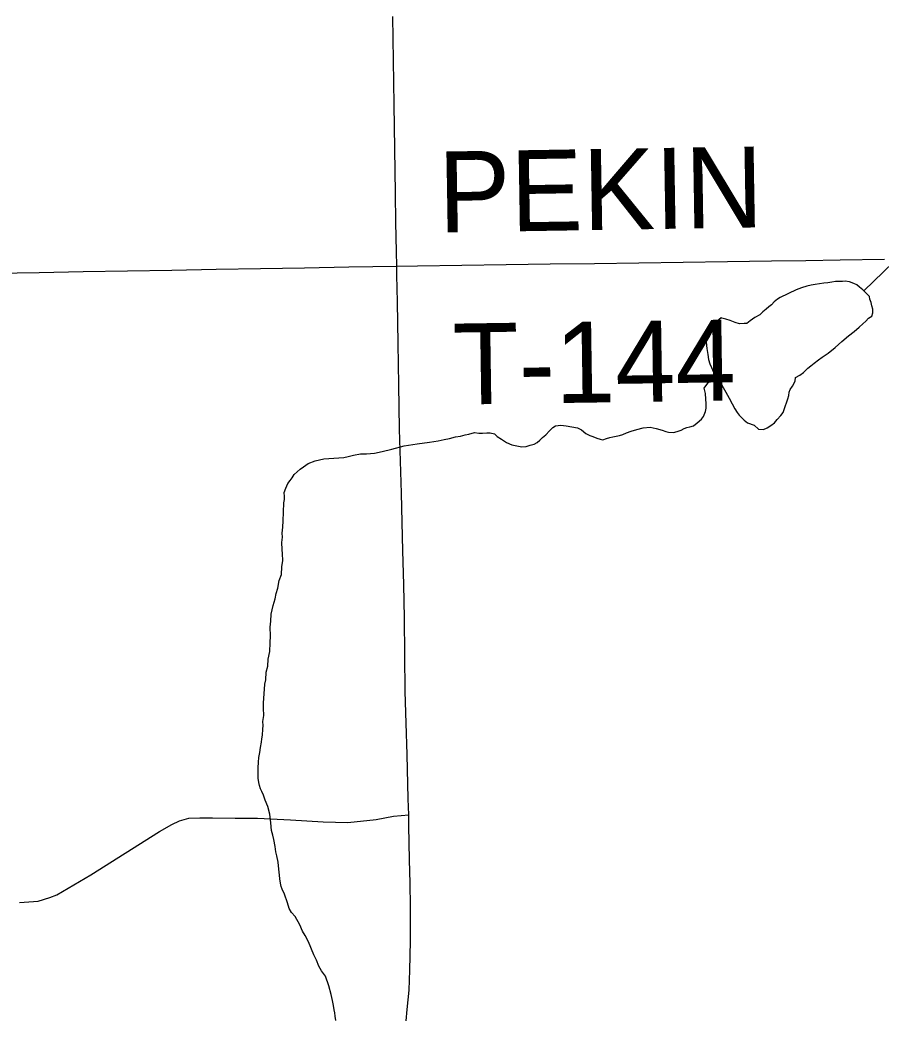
# Model space of a CAD drawing. Extents: x 103424 to 290657, y 38711 to 110967.
# Drawn here: x 214246.6547 to 214246.9568, y 40210.3232 to 40210.6735 of the extents above; entities that cross this region are included whole.
import ezdxf

# ---------------------------------------------------------------- set-up
doc = ezdxf.new("R2010")
doc.units = 0
for name, color, linetype in [('GM_X_Minor_Lake', 7, 'Continuous'), ('GM_X_Minor_River', 7, 'Continuous'), ('GM_X_State_Route', 7, 'Continuous'), ('GM_X_Township_Road', 7, 'Continuous'), ('GM_X_Township_Road_Text', 7, 'Continuous')]:
    doc.layers.add(name, color=color, linetype=linetype)

msp = doc.modelspace()

# ---------------------------------------------------------------- linework, layer by layer
at = {"layer": 'GM_X_Minor_Lake'}
for points in [[(214246.89597, 40210.56499), (214246.89562, 40210.5627), (214246.89547, 40210.56042), (214246.8957, 40210.55814), (214246.89611, 40210.55605), (214246.89633, 40210.55435), (214246.89674, 40210.55283), (214246.89733, 40210.55151), (214246.89812, 40210.54981), (214246.89968, 40210.54756), (214246.90104, 40210.5453), (214246.90241, 40210.54285), (214246.90359, 40210.54078), (214246.90457, 40210.5387), (214246.90555, 40210.53701), (214246.90633, 40210.53569), (214246.90711, 40210.53475), (214246.90884, 40210.53307), (214246.91, 40210.53214), (214246.91229, 40210.53122), (214246.91384, 40210.52992), (214246.91555, 40210.52976), (214246.91687, 40210.53035), (214246.91818, 40210.53113), (214246.9195, 40210.5321), (214246.92043, 40210.53326), (214246.92173, 40210.53461), (214246.92247, 40210.53576), (214246.92284, 40210.53672), (214246.9232, 40210.53787), (214246.92374, 40210.5394), (214246.9241, 40210.54054), (214246.92446, 40210.54169), (214246.92463, 40210.54283), (214246.925, 40210.54379), (214246.92574, 40210.54494), (214246.92666, 40210.54667), (214246.92683, 40210.548), (214246.92833, 40210.54879), (214246.92965, 40210.54976), (214246.93114, 40210.55131), (214246.93227, 40210.55209), (214246.93339, 40210.55305), (214246.93489, 40210.55422), (214246.9362, 40210.55519), (214246.93827, 40210.55656), (214246.9407, 40210.5585), (214246.94314, 40210.56063), (214246.94538, 40210.56257), (214246.94745, 40210.56412), (214246.94913, 40210.56567), (214246.95044, 40210.56683), (214246.95156, 40210.5678), (214246.9525, 40210.56877), (214246.95362, 40210.56955), (214246.95398, 40210.57069), (214246.95396, 40210.57203), (214246.95356, 40210.57316), (214246.95335, 40210.5743), (214246.95295, 40210.57543), (214246.95275, 40210.57638), (214246.95139, 40210.57788), (214246.95043, 40210.57881), (214246.94927, 40210.57974), (214246.94831, 40210.58049), (214246.94735, 40210.58104), (214246.94582, 40210.58159), (214246.9443, 40210.58175), (214246.94335, 40210.58174), (214246.9424, 40210.58172), (214246.94088, 40210.5817), (214246.93956, 40210.58148), (214246.93823, 40210.58127), (214246.93672, 40210.58106), (214246.9352, 40210.58084), (214246.93369, 40210.58063), (214246.93236, 40210.58042), (214246.93085, 40210.58001), (214246.92896, 40210.57941), (214246.92707, 40210.57881), (214246.92142, 40210.57605), (214246.92048, 40210.57547), (214246.91936, 40210.5745), (214246.91842, 40210.57353), (214246.91749, 40210.57276), (214246.91655, 40210.57198), (214246.91542, 40210.57101), (214246.9143, 40210.57004), (214246.91261, 40210.56906), (214246.91092, 40210.56789), (214246.9098, 40210.56693), (214246.90885, 40210.56691), (214246.90714, 40210.56688), (214246.90561, 40210.56724), (214246.90389, 40210.56797), (214246.90236, 40210.56851), (214246.90103, 40210.56887), (214246.90077, 40210.56891)], [(214246.90077, 40210.56891), (214246.89597, 40210.56499)]]:
    msp.add_lwpolyline(points, dxfattribs=at)
at = {"layer": 'GM_X_Minor_River'}
for points in [[(214246.95082, 40210.57843), (214246.96464, 40210.59178)], [(214246.74691, 40210.49542), (214246.74706, 40210.4977), (214246.7472, 40210.50075), (214246.74734, 40210.50398), (214246.74751, 40210.50513), (214246.74749, 40210.50627), (214246.74747, 40210.5076), (214246.74801, 40210.50913), (214246.74874, 40210.51085), (214246.74948, 40210.51181), (214246.75023, 40210.51278), (214246.75097, 40210.51393), (214246.75303, 40210.51587), (214246.75415, 40210.51664), (214246.75584, 40210.51781), (214246.75829, 40210.5188), (214246.76132, 40210.51942), (214246.76834, 40210.51992), (214246.76985, 40210.52032), (214246.77174, 40210.52074), (214246.77421, 40210.52116), (214246.77629, 40210.52119), (214246.77914, 40210.52143), (214246.78179, 40210.52204), (214246.78519, 40210.52286), (214246.78954, 40210.52407), (214246.79409, 40210.52472), (214246.79845, 40210.52536), (214246.80148, 40210.52579), (214246.80356, 40210.5262), (214246.80545, 40210.52661), (214246.80753, 40210.52722), (214246.80924, 40210.52744), (214246.81094, 40210.52785), (214246.81226, 40210.52806), (214246.81415, 40210.52866), (214246.81567, 40210.52849), (214246.817, 40210.52851), (214246.81852, 40210.52854), (214246.81966, 40210.52856), (214246.82119, 40210.5282), (214246.82215, 40210.52727), (214246.82369, 40210.52634), (214246.82542, 40210.52523), (214246.82733, 40210.52431), (214246.82904, 40210.52396), (214246.83076, 40210.52361), (214246.83228, 40210.52382), (214246.83379, 40210.52423), (214246.83511, 40210.52463), (214246.83624, 40210.52522), (214246.83718, 40210.526), (214246.83811, 40210.52696), (214246.83923, 40210.52793), (214246.84054, 40210.52928), (214246.84166, 40210.53044), (214246.8426, 40210.53103), (214246.84449, 40210.53125), (214246.8464, 40210.53109), (214246.8504, 40210.53039), (214246.85174, 40210.52966), (214246.85328, 40210.52835), (214246.85462, 40210.52761), (214246.85577, 40210.52725), (214246.85711, 40210.5267), (214246.85825, 40210.52634), (214246.8592, 40210.52617), (214246.86053, 40210.52657), (214246.86166, 40210.52697), (214246.86279, 40210.52718), (214246.86393, 40210.52739), (214246.86507, 40210.52759), (214246.8662, 40210.52799), (214246.86752, 40210.52859), (214246.86922, 40210.52918), (214246.87111, 40210.52978), (214246.87338, 40210.53039), (214246.87584, 40210.53062), (214246.87794, 40210.53009), (214246.88004, 40210.52955), (214246.88138, 40210.529), (214246.88233, 40210.52883), (214246.88404, 40210.52867), (214246.88536, 40210.52907), (214246.88669, 40210.52947), (214246.88781, 40210.53006), (214246.88876, 40210.53046), (214246.8897, 40210.53066), (214246.89103, 40210.53106), (214246.89234, 40210.53203), (214246.89384, 40210.53339), (214246.89458, 40210.53435), (214246.89531, 40210.53608), (214246.89548, 40210.53722), (214246.89545, 40210.53893), (214246.89543, 40210.54045), (214246.8952, 40210.54235), (214246.89479, 40210.54424), (214246.89849, 40210.54927)], [(214246.76558, 40210.32233), (214246.76536, 40210.32385), (214246.76515, 40210.32498), (214246.76494, 40210.32612), (214246.76473, 40210.32764), (214246.76432, 40210.32934), (214246.7639, 40210.33143), (214246.7631, 40210.33446), (214246.7619, 40210.33786), (214246.76054, 40210.33974), (214246.75956, 40210.34143), (214246.75876, 40210.34351), (214246.75778, 40210.3454), (214246.756, 40210.34993), (214246.75482, 40210.35219), (214246.75385, 40210.3537), (214246.75286, 40210.35596), (214246.75129, 40210.35879), (214246.74994, 40210.36029), (214246.74915, 40210.36161), (214246.74855, 40210.36369), (214246.74755, 40210.36671), (214246.74676, 40210.36841), (214246.74637, 40210.36936), (214246.74616, 40210.37049), (214246.74594, 40210.37201), (214246.74573, 40210.37334), (214246.74551, 40210.37543), (214246.74527, 40210.37789), (214246.74486, 40210.38017), (214246.74445, 40210.38149), (214246.74423, 40210.38339), (214246.74381, 40210.38586), (214246.74341, 40210.38737), (214246.743, 40210.38907), (214246.74276, 40210.39173), (214246.74233, 40210.39477), (214246.74172, 40210.39742), (214246.74073, 40210.39968), (214246.74013, 40210.40139), (214246.73954, 40210.40271), (214246.73914, 40210.40365), (214246.73875, 40210.40478), (214246.73854, 40210.40592), (214246.73832, 40210.40744), (214246.73829, 40210.40934), (214246.73826, 40210.41105), (214246.73842, 40210.41296), (214246.73858, 40210.41467), (214246.73893, 40210.41639), (214246.73909, 40210.4181), (214246.73944, 40210.42001), (214246.73961, 40210.42115), (214246.73978, 40210.42248), (214246.73993, 40210.42458), (214246.7401, 40210.42591), (214246.73989, 40210.42724), (214246.74023, 40210.42934), (214246.74019, 40210.432), (214246.74016, 40210.43371), (214246.74062, 40210.44037), (214246.74097, 40210.4419), (214246.74112, 40210.44456), (214246.74165, 40210.44666), (214246.7418, 40210.44914), (214246.74233, 40210.45181), (214246.74246, 40210.45485), (214246.74261, 40210.45732), (214246.74256, 40210.46037), (214246.74272, 40210.46246), (214246.74286, 40210.46493), (214246.74357, 40210.46799), (214246.74429, 40210.47028), (214246.74464, 40210.47219), (214246.74518, 40210.4741), (214246.7457, 40210.47677), (214246.74643, 40210.47887), (214246.74657, 40210.48154), (214246.74692, 40210.48382), (214246.74688, 40210.4861), (214246.74666, 40210.48762), (214246.74662, 40210.49009), (214246.74678, 40210.492), (214246.74676, 40210.49333), (214246.74691, 40210.49542)]]:
    msp.add_lwpolyline(points, dxfattribs=at)
at = {"layer": 'GM_X_State_Route'}
msp.add_lwpolyline([(214246.79018, 40210.32226), (214246.79062, 40210.32622), (214246.79124, 40210.33298), (214246.79152, 40210.34005), (214246.79172, 40210.35014), (214246.79175, 40210.36235), (214246.79158, 40210.37054), (214246.7914, 40210.37873), (214246.7912, 40210.39071), (214246.79113, 40210.39448), (214246.79097, 40210.40013), (214246.79052, 40210.41566), (214246.79019, 40210.42671), (214246.78987, 40210.43776), (214246.78977, 40210.45062), (214246.78966, 40210.46348), (214246.78938, 40210.4753), (214246.78909, 40210.48711), (214246.78884, 40210.49726), (214246.78859, 40210.5074), (214246.78826, 40210.51863), (214246.78792, 40210.52986), (214246.78767, 40210.54539), (214246.78743, 40210.55998), (214246.78719, 40210.57457), (214246.78696, 40210.58391), (214246.78692, 40210.58711), (214246.78684, 40210.5922), (214246.78665, 40210.60245), (214246.78646, 40210.61269), (214246.78623, 40210.62822), (214246.78599, 40210.64375), (214246.78574, 40210.65925), (214246.7855, 40210.67474)], dxfattribs=at)
at = {"layer": 'GM_X_Township_Road'}
for points in [[(214246.78692, 40210.58711), (214246.79419, 40210.58718), (214246.80972, 40210.5874), (214246.82526, 40210.58761), (214246.84079, 40210.58783), (214246.85633, 40210.58805), (214246.87186, 40210.58826), (214246.88739, 40210.58848), (214246.90293, 40210.5887), (214246.91846, 40210.58891), (214246.93051, 40210.58908), (214246.94256, 40210.58925), (214246.95809, 40210.58953)], [(214246.64588, 40210.58459), (214246.66141, 40210.58487), (214246.67694, 40210.58515), (214246.69247, 40210.58542), (214246.708, 40210.5857), (214246.72354, 40210.58598), (214246.73907, 40210.58625), (214246.7546, 40210.58653), (214246.77013, 40210.58681), (214246.77853, 40210.58696), (214246.78692, 40210.58711)], [(214246.65456, 40210.3637), (214246.66109, 40210.36419), (214246.66521, 40210.36553), (214246.66762, 40210.3665), (214246.67961, 40210.37348), (214246.69166, 40210.38108), (214246.70371, 40210.38869), (214246.708, 40210.3911), (214246.71075, 40210.39242), (214246.71402, 40210.39336), (214246.71782, 40210.39352), (214246.7223, 40210.39345), (214246.73017, 40210.3934), (214246.73804, 40210.39334), (214246.74963, 40210.3928), (214246.76109, 40210.39204), (214246.76981, 40210.3918), (214246.77974, 40210.39289), (214246.78574, 40210.39406), (214246.78847, 40210.39426), (214246.79113, 40210.39448)]]:
    msp.add_lwpolyline(points, dxfattribs=at)

# ---------------------------------------------------------------- texts
at = {"layer": 'GM_X_Township_Road_Text'}
for s, rotation, p in [('PEKIN', 0.9357, (214246.80169, 40210.59885)), ('T-144', 0.8431, (214246.80676, 40210.53848))]:
    msp.add_text(s, height=0.028409, rotation=rotation, dxfattribs=at).set_placement(p)

doc.saveas('drawing.dxf')
